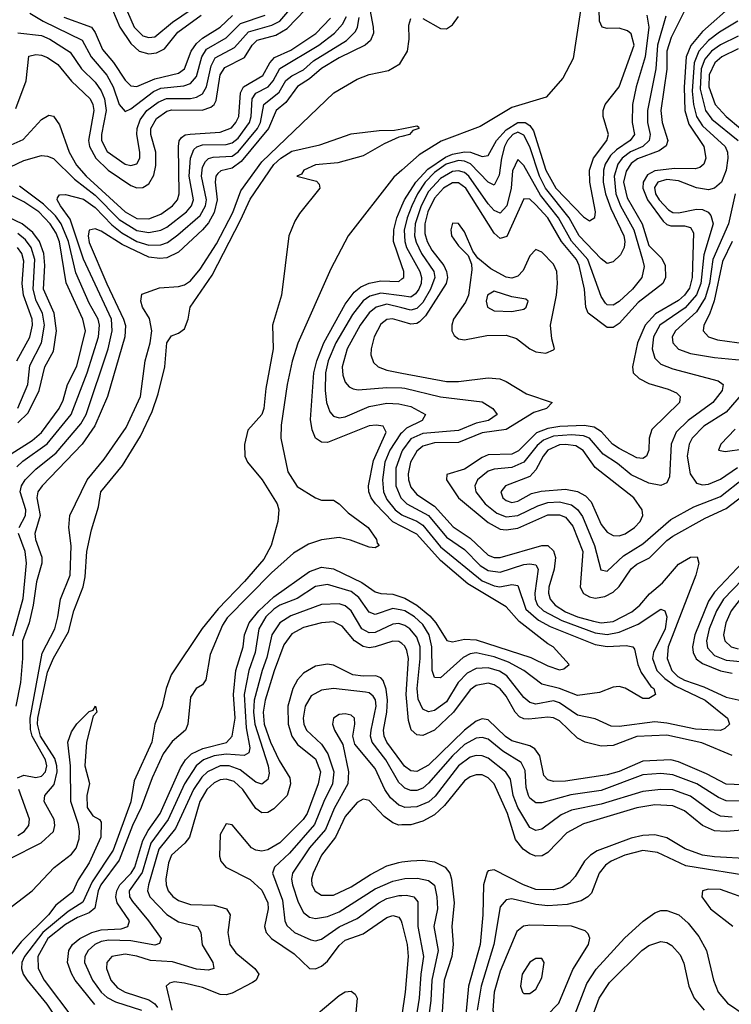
# Model space of a CAD drawing. Header units: inches. Extents: x 990535 to 1117859, y 769386 to 892122.
# Tile 717 of 1056: x 1048716 to 1051107, y 853449 to 856755. Entities that reach past the tile are written whole.
import ezdxf

# ---------------------------------------------------------------- set-up
doc = ezdxf.new("R2010")
doc.units = ezdxf.units.IN
doc.header["$MEASUREMENT"] = 0
doc.layers.add('B0845', color=7, linetype='Continuous')
doc.layers.add('B0855', color=7, linetype='Continuous')

msp = doc.modelspace()

# ---------------------------------------------------------------- linework, layer by layer
at = {"layer": 'B0845', "color": 5}
for points, elevation in [([(1049885.9, 856825.9), (1049904, 856730), (1049905.1, 856710), (1049894.9, 856685.1), (1049876.4, 856670), (1049790, 856627.1), (1049730, 856591.3), (1049690, 856556.9), (1049649, 856531), (1049610, 856477.2), (1049577.8, 856450), (1049551.7, 856390), (1049460.6, 856279.4), (1049430, 856257.2), (1049392.3, 856247.7), (1049381.5, 856238.5), (1049375.3, 856230), (1049372.5, 856210), (1049379.8, 856150), (1049370, 856108.3), (1049350, 856073.6), (1049330, 856049.5), (1049250, 855974.8), (1049210, 855955.9), (1049186.6, 855953.4), (1049150, 855957.7), (1049060, 856000), (1048990, 856045), (1048970, 856053.5), (1048950, 856048.9), (1048946.2, 856030), (1048950, 856006.8), (1049008.4, 855868.4), (1049064.9, 855750), (1049071.1, 855728.9), (1049069.2, 855690.8), (1049010.8, 855490), (1048968.4, 855391.6), (1048925.9, 855330), (1048791.9, 855190), (1048777.7, 855170), (1048773.3, 855150), (1048784.9, 855090), (1048766.8, 855030), (1048769.1, 855010), (1048790.8, 854950.8), (1048790.9, 854930), (1048772.2, 854867.8), (1048762, 854790), (1048747.9, 854730), (1048725.7, 854670), (1048726.1, 854610), (1048719.4, 854530), (1048703.4, 854450)], 2420), ([(1049067.5, 856807.5), (1049101, 856730), (1049130, 856701.3), (1049150, 856694.9), (1049170, 856698.1), (1049230, 856747), (1049292.2, 856790)], 2640), ([(1048585.6, 856290), (1048727.5, 856352.5), (1048790, 856420.1), (1048814.4, 856434.4), (1048830, 856431), (1048850, 856402.3), (1048882.4, 856310), (1048906.8, 856266.8), (1048939.6, 856230), (1049070, 856109.6), (1049110, 856088), (1049150, 856086.5), (1049190, 856102), (1049229.6, 856130.4), (1049245.9, 856150), (1049251.6, 856170), (1049250, 856330), (1049251.7, 856348.3), (1049259.9, 856360.1), (1049271.6, 856368.4), (1049288.8, 856371.2), (1049390, 856377.7), (1049427.4, 856392.6), (1049442.5, 856410), (1049452, 856430), (1049457.7, 856510), (1049468.6, 856530), (1049532.7, 856567.3), (1049556.1, 856610), (1049572, 856628), (1049626.6, 856653.4), (1049711.3, 856708.7), (1049759.9, 856760.1)], 2480), ([(1048662.2, 856250), (1048730, 856283), (1048790, 856299.3), (1048810, 856296.8), (1048830, 856289.6), (1048899.8, 856219.8), (1048970, 856166.4), (1049050, 856084.7), (1049110, 856047.4), (1049150, 856040.2), (1049190, 856048.3), (1049210, 856058.8), (1049276.4, 856110), (1049293.8, 856130), (1049300.2, 856150), (1049286, 856230), (1049289.6, 856290.4), (1049300.8, 856319.2), (1049311.2, 856328.8), (1049330, 856334.5), (1049410, 856335.8), (1049430, 856341.7), (1049450, 856357), (1049488.7, 856410), (1049493.9, 856430), (1049497.2, 856490), (1049510, 856508.4), (1049550.8, 856530), (1049567.9, 856550), (1049590, 856591.4), (1049721.7, 856670), (1049773.4, 856710), (1049800.3, 856739.7), (1049813.7, 856766.3)], 2460), ([(1048702.9, 856457.1), (1048738.2, 856550), (1048747.2, 856632.8), (1048770, 856638.7), (1048790, 856635.6), (1048810, 856627.8), (1048844.8, 856604.8), (1048890, 856548.9), (1048952.9, 856490), (1048962.1, 856470), (1048964.8, 856450), (1048947.3, 856350), (1048950.7, 856330), (1048972.5, 856290), (1049012.9, 856250), (1049090, 856198.5), (1049110, 856191.1), (1049130, 856191.3), (1049150, 856204.5), (1049166.9, 856233.1), (1049174.1, 856265.9), (1049174, 856310), (1049156.5, 856370), (1049157, 856390), (1049176, 856424), (1049210, 856448), (1049227.6, 856452.4), (1049328.9, 856451.1), (1049358.7, 856461.3), (1049369.8, 856470.2), (1049375.9, 856484.1), (1049390, 856570), (1049404.9, 856595.1), (1049471.2, 856628.8), (1049497.1, 856670), (1049513.8, 856686.2), (1049576.6, 856703.4), (1049614.3, 856725.7), (1049676.1, 856790)], 2520), ([(1048710, 856710.9), (1048790, 856701.6), (1048817.8, 856690), (1048885.7, 856645.7), (1048923.9, 856590), (1048970, 856546), (1048990, 856516.6), (1049000.7, 856490), (1049006.2, 856450), (1048990.6, 856370), (1048990.9, 856350), (1049010, 856312.4), (1049070, 856270.1), (1049090, 856265.8), (1049110, 856271), (1049119.3, 856290), (1049119.8, 856310), (1049110, 856370), (1049111.3, 856390), (1049121, 856419), (1049143.3, 856450), (1049181.2, 856478.8), (1049208.9, 856491.1), (1049290, 856490.7), (1049310, 856494.9), (1049330, 856506), (1049343.3, 856530), (1049359.6, 856600.4), (1049373.3, 856626.7), (1049437.9, 856662.1), (1049485, 856715), (1049563.7, 856736.3), (1049589.7, 856750.3), (1049624, 856790)], 2540), ([(1048714.5, 855050), (1048736.2, 855090), (1048737, 855110), (1048718.2, 855170), (1048721.8, 855190), (1048734.6, 855210), (1048770, 855246.4), (1048838.7, 855301.3), (1048921.9, 855398.1), (1048939.4, 855430), (1049013, 855650), (1049027.3, 855710), (1049024.9, 855750), (1048930.7, 855950.7), (1048885.5, 856085.5), (1048853.8, 856130), (1048842, 856150), (1048842.8, 856157.2), (1048850, 856167.2), (1048870, 856167.9), (1048930, 856152.4), (1048970, 856124.6), (1049025.9, 856065.9), (1049059.3, 856039.3), (1049110, 856010.4), (1049150, 855998.1), (1049190, 855999.4), (1049212.6, 856007.4), (1049247.6, 856032.4), (1049322.2, 856097.8), (1049340.4, 856130), (1049343.4, 856150), (1049326.8, 856230), (1049330, 856259.7), (1049340.5, 856279.5), (1049350.6, 856289.4), (1049366.1, 856293.9), (1049430, 856297.1), (1049450, 856311.4), (1049514.8, 856390), (1049525.4, 856410), (1049536.6, 856470), (1049588, 856512), (1049610, 856551), (1049630, 856567.1), (1049670, 856587.1), (1049703.2, 856616.8), (1049814.5, 856685.5), (1049844.2, 856715.8), (1049851.6, 856730), (1049857, 856763)], 2440), ([(1048750, 856777.6), (1048795.3, 856750), (1048926.3, 856686.3), (1048956, 856630), (1049009.4, 856569.4), (1049029.7, 856529.7), (1049050, 856470.9), (1049070, 856447.5), (1049090, 856456.3), (1049166, 856514), (1049190, 856525.8), (1049267.4, 856532.6), (1049290, 856541.1), (1049310, 856564.1), (1049327.6, 856630), (1049344.1, 856655.9), (1049410, 856694.1), (1049457.9, 856742.1), (1049540.7, 856770)], 2560), ([(1048864.2, 856764.2), (1048957.9, 856730), (1048970, 856712.1), (1048994.8, 856654.8), (1049031.5, 856611.5), (1049070, 856552.3), (1049090, 856532.9), (1049110, 856530.7), (1049170, 856556.5), (1049250, 856575.5), (1049270.2, 856590), (1049292.5, 856650), (1049310, 856675), (1049330, 856692.7), (1049390, 856729.8), (1049431.2, 856768.8)], 2580), ([(1049028.4, 856788.4), (1049052.8, 856730), (1049090, 856675.1), (1049118.1, 856650), (1049150, 856640.5), (1049175.6, 856644.4), (1049202.8, 856657.2), (1049247.2, 856712.8), (1049326.4, 856770)], 2620), ([(1048708.4, 854210), (1048730, 854218.8), (1048770, 854211.1), (1048790, 854215.8), (1048802.8, 854230), (1048807.9, 854250), (1048803, 854270), (1048757.8, 854350), (1048752.3, 854372.3), (1048751.3, 854410), (1048791.3, 854628.7), (1048833.9, 854710), (1048844.8, 854750), (1048852.9, 854810), (1048886.1, 854890), (1048888.9, 854988.9), (1048881.7, 855050), (1048884.8, 855090), (1048942.5, 855210), (1049000, 855280), (1049073.8, 855386.2), (1049121.9, 855490), (1049137.8, 855610), (1049155, 855670), (1049160.6, 855710), (1049151.8, 855751.8), (1049129.1, 855790), (1049122.8, 855810), (1049126, 855834), (1049185.6, 855854.4), (1049250, 855859.4), (1049270, 855865.4), (1049290, 855878.3), (1049322.8, 855917.2), (1049377.4, 856002.6), (1049431.8, 856108.2), (1049459.1, 856180.9), (1049530, 856278), (1049772, 856510), (1049850, 856555.8), (1049890, 856570.7), (1049955.7, 856584.3), (1049992.9, 856607.1), (1050000, 856618.5)], 2380), ([(1048682.4, 853937.6), (1048788.5, 853991.5), (1048829.4, 854030), (1048834.7, 854050), (1048831.8, 854070), (1048798.4, 854130), (1048800.8, 854150), (1048832.2, 854187.8), (1048841.6, 854230), (1048841.3, 854250), (1048834.7, 854274.7), (1048786.1, 854350), (1048776, 854390), (1048777, 854410), (1048810, 854564.5), (1048830, 854611.6), (1048880.4, 854699.6), (1048897.9, 854770), (1048929.3, 854850.7), (1048935.9, 854884.1), (1048942, 854970), (1048957.5, 855042.5), (1048980.5, 855119.5), (1048988.6, 855170), (1049062, 855258), (1049122.6, 855357.4), (1049160.7, 855439.3), (1049181.1, 855498.9), (1049204.3, 855590), (1049210, 855670.4), (1049225.7, 855694.3), (1049250, 855702.2), (1049270, 855716.9), (1049281.9, 855750), (1049289.2, 855790), (1049362.8, 855897.2), (1049458.4, 856081.6), (1049490, 856152.9), (1049570, 856269), (1049593, 856290), (1049630, 856313.3), (1049724.8, 856335.2), (1049830, 856372.2), (1049923.5, 856383.5), (1049975.4, 856384.6), (1050000, 856389.3)], 2360), ([(1050000, 856363.1), (1049990, 856360.5), (1049941.2, 856338.8), (1049870, 856298), (1049785.3, 856274.7), (1049710, 856267.6), (1049670.7, 856250), (1049663, 856237), (1049647.7, 856230), (1049712.8, 856212.8), (1049722.8, 856202.8), (1049724.9, 856190), (1049655.9, 856104.1), (1049640.7, 856079.3), (1049620.8, 856030), (1049595.9, 855830), (1049566, 855730), (1049567.6, 855650), (1049543, 855517), (1049536.5, 855450), (1049530, 855429.9), (1049483.1, 855376.9), (1049471.3, 855328.7), (1049472.7, 855290), (1049481, 855270), (1049530.6, 855210.7), (1049581.7, 855130), (1049586.4, 855110), (1049583.2, 855070), (1049561.1, 854990), (1049536.1, 854943.9), (1049471.2, 854868.8), (1049382.7, 854777.3), (1049328.9, 854711.1), (1049224.6, 854555.4), (1049208.4, 854510), (1049194.3, 854450), (1049170.1, 854390), (1049160.4, 854330), (1049100.8, 854199.2), (1049089.6, 854129.6), (1049030, 853966.9), (1048959.5, 853860.5), (1048927.9, 853792.1), (1048879.2, 853760.8), (1048794.1, 853690), (1048732.3, 853610), (1048723.8, 853590), (1048722.1, 853570), (1048728.2, 853550), (1048741, 853530), (1048807.8, 853450), (1048870, 853356.2)], 2360), ([(1050000, 856250.4), (1049973.3, 856226.7), (1049819.4, 856030), (1049761.5, 855918.5), (1049650.8, 855669.2), (1049631.8, 855608.2), (1049614.8, 855530), (1049594.1, 855394.1), (1049593.5, 855350), (1049616.9, 855236.9), (1049648.2, 855188.2), (1049710, 855149.5), (1049730, 855142.4), (1049770, 855141.6), (1049790, 855129.6), (1049819.6, 855099.6), (1049886.7, 855050), (1049915.4, 855010), (1049917.1, 854997.1), (1049923.7, 854990), (1049910, 854981.4), (1049890, 854984.7), (1049827.8, 855007.8), (1049790, 855016.4), (1049730, 855008.8), (1049686.1, 854993.9), (1049636.1, 854963.9), (1049561.8, 854898.2), (1049413.5, 854746.5), (1049398, 854722), (1049356.6, 854623.4), (1049341.2, 854538.8), (1049330, 854522.2), (1049309.3, 854510), (1049290, 854480.5), (1049281.5, 854390), (1049273.7, 854370), (1049228.1, 854331.9), (1049197.7, 854290), (1049161.6, 854210), (1049124.5, 854110), (1049094.8, 854050), (1049050, 853932.8), (1048988.9, 853850), (1048980.3, 853830), (1048968.2, 853771.8), (1048950, 853756), (1048910, 853740.4), (1048870, 853716.8), (1048810.8, 853670), (1048777.5, 853610), (1048778.8, 853570), (1048798.9, 853530), (1048898.3, 853398.3)], 2380), ([(1048675.4, 855290), (1048758, 855342), (1048790, 855368.7), (1048848.9, 855450), (1048862.2, 855477.8), (1048877.2, 855530), (1048908.1, 855591.9), (1048937.1, 855710), (1048928.1, 855750), (1048872.2, 855872.2), (1048849.7, 856009.7), (1048838.4, 856038.4), (1048818.7, 856070), (1048781, 856110), (1048730, 856143.6), (1048630, 856193.1)], 2480), ([(1048706.3, 855253.7), (1048726.8, 855273.2), (1048808.5, 855331.5), (1048889.4, 855430), (1048943.4, 855570), (1048980.4, 855690), (1048984.2, 855730), (1048979.7, 855750), (1048950, 855803.9), (1048905, 855905), (1048880, 856010), (1048855.4, 856070), (1048836.2, 856096.2), (1048796.4, 856136.4), (1048716, 856196)], 2460), ([(1048710, 855401.1), (1048744.4, 855435.6), (1048781.3, 855510), (1048800.5, 855590), (1048830, 855642.7), (1048839.5, 855710), (1048832.1, 855770), (1048795.7, 855850), (1048800.5, 855930), (1048797.1, 855970), (1048782.7, 856010), (1048760.2, 856040.2), (1048724.8, 856070), (1048610, 856124)], 2520), ([(1050000, 855929.2), (1049972.5, 856010), (1049973.1, 856050), (1049983.3, 856090), (1050000, 856129.9)], 2420), ([(1048709.4, 855450.6), (1048743, 855530), (1048750, 855594.4), (1048790, 855670), (1048799.9, 855730), (1048792.9, 855770), (1048771.8, 855811.8), (1048761.3, 855850), (1048766.8, 855950), (1048754.7, 855990), (1048735.8, 856015.8), (1048710, 856037.6)], 2540), ([(1048706.4, 855610), (1048750.3, 855689.7), (1048759.2, 855730), (1048757.8, 855750), (1048728.8, 855830), (1048724.1, 855870), (1048730, 855944), (1048723, 855970), (1048708.5, 855990)], 2560), ([(1050000, 855053.2), (1049970, 855068.8), (1049911.5, 855130), (1049896.5, 855150), (1049889.3, 855170), (1049888.3, 855190), (1049905.2, 855274.8), (1049947.6, 855370), (1049936.9, 855390), (1049913.9, 855393.9), (1049890, 855391.2), (1049750, 855335.2), (1049730, 855336.3), (1049710.4, 855350.4), (1049698.3, 855378.3), (1049693.4, 855413.4), (1049704.4, 855570), (1049714.3, 855610), (1049738.2, 855670), (1049810, 855800.1), (1049839.5, 855840.5), (1049862.1, 855857.9), (1049890, 855870.4), (1049930, 855878), (1049990, 855876.1), (1050000, 855884.6)], 2420), ([(1050000, 855827.8), (1049930, 855837), (1049892.9, 855827.1), (1049870, 855811.7), (1049834.3, 855765.7), (1049778.3, 855670), (1049752.2, 855610), (1049743.9, 855570), (1049741.9, 855510), (1049747.2, 855470), (1049758.5, 855438.5), (1049770, 855423.9), (1049790, 855418.4), (1049810, 855421.8), (1049890, 855456.1), (1049950, 855467.7), (1049990, 855465.8), (1050000, 855463.5)], 2440), ([(1050000, 855787.5), (1049950, 855800), (1049914, 855790), (1049890, 855770.8), (1049859.9, 855730), (1049816.8, 855650), (1049799.7, 855590), (1049802.1, 855562.1), (1049810, 855538), (1049823, 855523), (1049836, 855516), (1049852.8, 855512.8), (1049950, 855519.9), (1050000, 855518.7)], 2460), ([(1050000, 855741.9), (1049968.7, 855751.3), (1049950, 855748.6), (1049930, 855732.9), (1049907.2, 855690), (1049896.8, 855650), (1049895.7, 855630), (1049904.6, 855604.6), (1049920.2, 855590), (1049950, 855578.4), (1050000, 855568.8)], 2480), ([(1050000, 855368.4), (1049995.7, 855364.3), (1049960.1, 855310), (1049943.2, 855270), (1049934.8, 855210), (1049938, 855170), (1049950, 855144.1), (1049977.1, 855110), (1050000, 855093.3)], 2440), ([(1050000, 855305.4), (1049979.6, 855250), (1049979.3, 855190), (1049996.7, 855150), (1050000, 855146.7)], 2460), ([(1048693, 854687), (1048727.6, 854812.4), (1048738.9, 854930), (1048734.5, 854970), (1048712.3, 855030)], 2440), ([(1048968.8, 853448.8), (1048903, 853530), (1048890, 853552.6), (1048877.2, 853590), (1048881.3, 853630), (1048893.9, 853650), (1048918.3, 853670), (1048959.1, 853690), (1048990, 853698.9), (1049057.3, 853702.7), (1049079.7, 853710), (1049084.6, 853730), (1049044.1, 853790), (1049039.1, 853810), (1049042, 853830), (1049052.9, 853850), (1049090.4, 853889.6), (1049102.7, 853910), (1049130, 853999.4), (1049147.5, 854032.5), (1049188.3, 854090), (1049256.5, 854243.5), (1049272.8, 854270), (1049293.9, 854290), (1049331.7, 854308.3), (1049411.3, 854328.7), (1049430.5, 854349.5), (1049439.8, 854410), (1049434.3, 854490), (1049442.6, 854570), (1049467.3, 854650), (1049471.3, 854690), (1049487.3, 854730), (1049519.5, 854770), (1049570, 854817.2), (1049690, 854902.5), (1049730, 854917.3), (1049770, 854911.9), (1049865.8, 854865.8), (1049910, 854834.1), (1049930, 854828.4), (1049970, 854826.1), (1050000, 854816.4)], 2420), ([(1050000, 854772.6), (1049970, 854778.6), (1049910, 854758.6), (1049890, 854766.4), (1049855.2, 854815.2), (1049830, 854835.1), (1049750, 854858.7), (1049710, 854852.1), (1049648, 854812), (1049590, 854789.5), (1049570, 854776), (1049543.5, 854750), (1049520, 854710), (1049507.8, 854630), (1049486.5, 854570), (1049470.4, 854489.6), (1049477.2, 854377.2), (1049489.7, 854310.3), (1049486.5, 854293.5), (1049470, 854284.4), (1049410, 854289.1), (1049370, 854283.9), (1049333.4, 854270), (1049309.5, 854250), (1049270.4, 854190), (1049214.8, 854070), (1049156.9, 853990), (1049127.7, 853892.3), (1049084.3, 853830), (1049085.5, 853810), (1049094.7, 853794.7), (1049149.3, 853730), (1049191.6, 853670), (1049186.1, 853653.9), (1049170, 853647.7), (1049090, 853662.5), (1049015.3, 853664.7), (1048990, 853660.6), (1048968.4, 853650), (1048946.4, 853630), (1048935.2, 853610), (1048933.9, 853590), (1048961.2, 853530), (1048990.2, 853490.2), (1049010, 853471.7), (1049037.7, 853457.7), (1049125.1, 853430)], 2440), ([(1050000, 854724.5), (1049990, 854727.5), (1049970, 854725.3), (1049910, 854697.8), (1049890, 854696.3), (1049866.1, 854710), (1049830, 854770.7), (1049810, 854787.2), (1049790, 854794.2), (1049730, 854791.3), (1049626.7, 854753.3), (1049589.9, 854730.1), (1049563.2, 854690), (1049546.7, 854613.3), (1049530.3, 854570), (1049504.1, 854470), (1049502.2, 854430), (1049506.2, 854390), (1049551.5, 854250), (1049554.1, 854225.9), (1049550, 854203.8), (1049530, 854188.7), (1049510, 854195.1), (1049456.9, 854236.9), (1049419.7, 854250), (1049390, 854249.5), (1049347.3, 854230), (1049328.4, 854211.6), (1049299.6, 854170), (1049240.1, 854039.9), (1049184, 853970), (1049149.2, 853850), (1049145.6, 853830), (1049153, 853810), (1049210, 853750.4), (1049250, 853726.3), (1049313.2, 853710), (1049324.2, 853690), (1049328.7, 853648.7), (1049364.6, 853590), (1049368.7, 853570), (1049350, 853564.5), (1049310, 853567), (1049230, 853592), (1049156.1, 853596.1), (1049110, 853611.2), (1049070, 853617.3), (1049025.9, 853610), (1049008.8, 853590), (1049008.2, 853570), (1049022.1, 853530), (1049044.4, 853504.4), (1049070, 853489.6), (1049150, 853464.4), (1049170, 853451.3), (1049178.7, 853438.7)], 2460), ([(1050000, 854660.5), (1049990, 854667.3), (1049970, 854669), (1049910, 854649.5), (1049890, 854646.7), (1049870, 854650.4), (1049841, 854670), (1049799.4, 854719.4), (1049770, 854733.5), (1049730, 854730.5), (1049670, 854714.7), (1049630, 854693.4), (1049603.6, 854656.4), (1049571.2, 854568.8), (1049540.8, 854470), (1049534.1, 854430), (1049538, 854390), (1049558.4, 854330), (1049587.6, 854267.6), (1049623.7, 854210), (1049626, 854190), (1049614.5, 854150), (1049570, 854106.1), (1049550, 854092.8), (1049530, 854092.3), (1049510, 854107), (1049465.5, 854170), (1049437, 854197), (1049410, 854205.8), (1049390, 854202.9), (1049370, 854193.4), (1049345.4, 854170), (1049321.3, 854130), (1049286.2, 854010), (1049270.5, 853990), (1049225.9, 853950), (1049215.6, 853924.4), (1049207.5, 853870), (1049208.2, 853850), (1049215, 853830), (1049231, 853811), (1049250, 853798.2), (1049290, 853784.9), (1049370, 853781.9), (1049411.5, 853770), (1049423.6, 853750), (1049415.6, 853690), (1049422.3, 853650), (1049441.8, 853621.8), (1049506, 853570), (1049519.6, 853550), (1049510.1, 853530), (1049497.8, 853522.2), (1049430, 853486.9), (1049410, 853481.4), (1049390, 853482.3), (1049330, 853505.6), (1049270, 853520.1), (1049235.6, 853524.4), (1049220, 853520), (1049208.4, 853510), (1049227.4, 853430)], 2480), ([(1050000, 854261.3), (1049949.7, 854330), (1049940.6, 854350), (1049938.9, 854370), (1049949.8, 854430), (1049951.8, 854470), (1049947.8, 854507.8), (1049936.9, 854536.9), (1049930, 854545.4), (1049912.2, 854552.2), (1049870, 854550.7), (1049835.8, 854555.8), (1049770, 854587.7), (1049750, 854591), (1049710, 854584.4), (1049670, 854561.2), (1049650, 854539), (1049633.9, 854510), (1049617.3, 854450), (1049618, 854390), (1049630.3, 854350), (1049650, 854322.1), (1049710, 854273.3), (1049726.6, 854230), (1049719.1, 854190), (1049681.6, 854090), (1049668.6, 854070), (1049590, 853991.5), (1049550, 853967.9), (1049530, 853963.9), (1049510, 853966.8), (1049495.1, 853975.1), (1049430, 854051.4), (1049410, 854055.8), (1049390, 854019.7), (1049387.1, 853947.1), (1049392.2, 853930), (1049408.3, 853910), (1049490, 853868.3), (1049530, 853832.2), (1049550.3, 853790), (1049551.1, 853770), (1049538.3, 853710), (1049544, 853690), (1049562, 853670), (1049638.8, 853618.8), (1049690, 853569.4), (1049710, 853568.4), (1049730, 853577.8), (1049750, 853594.4), (1049790, 853647.2), (1049810, 853664.2), (1049870, 853685.5), (1049950, 853740.7), (1049970, 853747), (1049990, 853741.5), (1049997.9, 853730), (1050000, 853721.5)], 2520), ([(1050000, 854184.8), (1049990, 854194), (1049945.9, 854270), (1049900.3, 854330), (1049895, 854350), (1049896.6, 854370), (1049913.9, 854450), (1049911.2, 854471.2), (1049903.9, 854483.9), (1049890, 854495.1), (1049877.5, 854497.5), (1049770, 854509.5), (1049730, 854503.7), (1049695.3, 854484.7), (1049675.1, 854450), (1049668.9, 854410), (1049671.2, 854390), (1049679.9, 854370), (1049730, 854322.6), (1049751.8, 854290), (1049771.2, 854230), (1049767.6, 854190), (1049737.4, 854130), (1049706.5, 854053.5), (1049622.9, 853957.1), (1049572.5, 853910), (1049565.5, 853890), (1049598.8, 853798.8), (1049607.2, 853730), (1049613.6, 853713.6), (1049639.2, 853690), (1049694.2, 853665.8), (1049710, 853662.7), (1049730, 853667.5), (1049790, 853709.5), (1049850, 853737.1), (1049923, 853790), (1049950, 853804.6), (1049990, 853815), (1050000, 853815.1)], 2540), ([(1048550, 853671), (1048758.5, 853830), (1048831.8, 853908.2), (1048890, 853953.5), (1048906.2, 853973.8), (1048915.5, 854004.5), (1048916.6, 854030), (1048913.4, 854053.4), (1048887.8, 854130), (1048887.1, 854250), (1048877.4, 854330), (1048890, 854363.8), (1048908.5, 854391.5), (1048950, 854432.7), (1048963.2, 854436.8), (1048970.9, 854450.9), (1048974.9, 854430), (1048963.4, 854416.6), (1048940.2, 854330), (1048934.9, 854250), (1048950.2, 854190.2), (1048941.2, 854150), (1048943.3, 854110), (1048962.2, 854082.2), (1048984.2, 854070), (1048990, 854060.5), (1048988.9, 854010), (1048950, 853923.8), (1048912.8, 853867.2), (1048893.8, 853826.2), (1048838, 853782), (1048812.7, 853750), (1048720.8, 853659.2), (1048682, 853610)], 2340), ([(1050000, 854114.1), (1049990, 854117.6), (1049962.2, 854142.2), (1049942.6, 854170), (1049910, 854240.7), (1049842.4, 854322.4), (1049835.1, 854350), (1049842.5, 854390), (1049840.7, 854410), (1049830, 854420.2), (1049810, 854424.3), (1049790, 854422), (1049770.2, 854410), (1049766.6, 854390), (1049773.6, 854370), (1049802, 854322), (1049821.3, 854230), (1049818.7, 854190), (1049773.2, 854106.8), (1049743.7, 854036.3), (1049690, 853974.4), (1049633.1, 853890), (1049629.5, 853870), (1049632.8, 853850), (1049651.8, 853791.8), (1049670, 853757.8), (1049690, 853741.8), (1049710, 853737), (1049750, 853744.4), (1049790, 853760.3), (1049910, 853837.2), (1049970, 853863), (1050000, 853869.3)], 2560), ([(1048710, 854016), (1048731.5, 854030), (1048746.8, 854050), (1048749.3, 854070.7), (1048713.8, 854170)], 2380), ([(1050000, 854051.5), (1049990, 854051.3), (1049970, 854058.1), (1049940.3, 854080.3), (1049890, 854134.1), (1049870, 854138.5), (1049850, 854126.7), (1049810, 854079.5), (1049776.6, 854010), (1049729.8, 853950), (1049702.3, 853890), (1049696.9, 853870), (1049698.1, 853850), (1049708.9, 853828.9), (1049730, 853815.7), (1049770, 853816.1), (1049830, 853844.2), (1049894.8, 853885.2), (1049950, 853913.8), (1049990, 853925.9), (1050000, 853927.3)], 2580), ([(1049670, 853378.7), (1049790, 853478.9), (1049810, 853491.6), (1049830, 853493.4), (1049843.4, 853483.4), (1049850.1, 853470), (1049841.4, 853370)], 2480)]:
    msp.add_lwpolyline(points, dxfattribs=dict(at, elevation=elevation))
at = {"layer": 'B0855', "color": 5}
for points, elevation in [([(1050610, 856853.3), (1050575.4, 856624.6), (1050541.1, 856558.9), (1050484.4, 856495.6), (1050370, 856460.4), (1050263, 856397), (1050132.1, 856347.9), (1050058.1, 856301.9), (1050000, 856250.4)], 2380), ([(1050000, 856129.9), (1050008.4, 856150), (1050046.6, 856210), (1050087, 856253), (1050146.4, 856293.6), (1050170, 856303.2), (1050210, 856311.3), (1050231.2, 856310), (1050270, 856295.4), (1050290, 856299.7), (1050318.2, 856350), (1050350, 856385.8), (1050390, 856410.1), (1050414, 856410), (1050430, 856400.3), (1050441.9, 856381.9), (1050484, 856250), (1050517.3, 856190), (1050610, 856093.4), (1050630, 856079.4), (1050648.5, 856091.5), (1050650.5, 856110), (1050631.3, 856210), (1050631, 856250), (1050644.2, 856290), (1050688.6, 856350), (1050693.8, 856370), (1050676.7, 856430), (1050676, 856450), (1050683.6, 856470), (1050730.2, 856529.8), (1050781, 856670), (1050770, 856707.8), (1050757.6, 856717.6), (1050730, 856727.1), (1050690, 856725.2), (1050672.7, 856730), (1050663.7, 856750), (1050661.3, 856830)], 2420), ([(1050961.4, 856810), (1050904.3, 856695.7), (1050890.4, 856650), (1050890.6, 856589.4), (1050870.5, 856450), (1050874.6, 856410), (1050893.2, 856350), (1050888.1, 856332), (1050864.8, 856315.2), (1050791.5, 856288.5), (1050770, 856271.9), (1050753.3, 856246.7), (1050745.2, 856210), (1050756.6, 856156.6), (1050806.9, 856070), (1050830, 855996.6), (1050873.4, 855953.4), (1050884.9, 855930), (1050886.3, 855890), (1050876.8, 855870), (1050794.5, 855805.5), (1050730, 855735.2), (1050710, 855721.6), (1050690, 855721.5), (1050626.2, 855770), (1050617.9, 855790), (1050613.1, 855850), (1050596.2, 855930), (1050586.3, 855950), (1050536.1, 856010), (1050490.7, 856090), (1050450, 856133.9), (1050430, 856152.5), (1050410, 856153.6), (1050352.6, 856027.4), (1050330, 856020.9), (1050310, 856038.8), (1050214.7, 856190), (1050190, 856207.4), (1050170, 856207.2), (1050140.3, 856190), (1050110, 856155.5), (1050087.8, 856110), (1050077.5, 856070), (1050077.8, 856037.8), (1050084.9, 856010), (1050101.3, 855981.3), (1050141, 855930), (1050150.4, 855910), (1050153.4, 855890), (1050149.4, 855870), (1050079.1, 855760.9), (1050059.3, 855740.7), (1050050, 855734.9), (1050030, 855733), (1050000, 855741.9)], 2480), ([(1051116.6, 856810), (1051010, 856715.9), (1050971.4, 856668.6), (1050955.6, 856630), (1050948.6, 856528.6), (1050950.7, 856450), (1050964.6, 856404.6), (1051014.1, 856330), (1051020.8, 856290), (1051014.4, 856270), (1051001, 856259), (1050985.6, 856254.4), (1050915.8, 856255.8), (1050850, 856248), (1050825.3, 856234.7), (1050810.6, 856210), (1050809.9, 856189.9), (1050825.4, 856150), (1050878.4, 856078.4), (1050890, 856067.4), (1050903.5, 856063.5), (1050950, 856062.7), (1050970, 856057), (1050979.6, 856039.6), (1050975.7, 855890), (1050965.9, 855854.1), (1050950, 855830.5), (1050930, 855812.2), (1050852.5, 855767.5), (1050818, 855730), (1050791.6, 855670), (1050774.9, 855590), (1050776.6, 855570), (1050797.5, 855550), (1050830, 855534.2), (1050895.2, 855515.2), (1050922.3, 855502.3), (1050935.6, 855490), (1050932.8, 855470), (1050840.3, 855379.7), (1050831, 855350), (1050830, 855309.6), (1050822, 855290), (1050810, 855282.2), (1050790, 855283.7), (1050730, 855315), (1050707.7, 855330), (1050671.2, 855371.2), (1050646.6, 855386.6), (1050612.8, 855392.8), (1050531.1, 855388.9), (1050490, 855383.1), (1050452.1, 855367.9), (1050392.2, 855307.8), (1050370, 855296.5), (1050290, 855293.7), (1050270, 855285.4), (1050210, 855245.8), (1050151.5, 855228.5), (1050149.6, 855210), (1050190.1, 855150), (1050290, 855067.2), (1050330, 855044.6), (1050350, 855042.1), (1050390, 855048.4), (1050490, 855092.6), (1050530, 855092.9), (1050550, 855084.9), (1050574.9, 855054.9), (1050607.8, 854970), (1050599.3, 854850), (1050610, 854829), (1050630, 854816.9), (1050650, 854812.9), (1050681.7, 854818.3), (1050710, 854833.6), (1050730, 854852.6), (1050770, 854911.1), (1050790, 854927.4), (1050832, 854948), (1050890, 855006.8), (1050910, 855021.2), (1051018.7, 855081.3), (1051090, 855114.1), (1051170, 855176)], 2520), ([(1050823.1, 856770), (1050829.8, 856730), (1050817.9, 856630), (1050787.1, 856530), (1050775, 856470), (1050773.3, 856410), (1050781.9, 856370), (1050767.6, 856350), (1050721.3, 856318.7), (1050700.8, 856299.2), (1050682.6, 856270), (1050677, 856250), (1050676.6, 856210), (1050684.1, 856170), (1050701.8, 856121.8), (1050745.5, 856030), (1050749.7, 856010), (1050747.4, 855990), (1050734.1, 855965.9), (1050710, 855942), (1050690, 855936.3), (1050670, 855952.3), (1050595.7, 856030), (1050561.7, 856090), (1050483, 856190), (1050462.1, 856230), (1050430, 856328.8), (1050410, 856367.7), (1050390, 856377.1), (1050372.5, 856370), (1050354.7, 856350), (1050344.9, 856330), (1050334.3, 856290), (1050326.9, 856233.1), (1050310, 856199.6), (1050290, 856209.5), (1050230.9, 856270.9), (1050210, 856280.4), (1050190, 856282.4), (1050148.4, 856270), (1050110, 856242.5), (1050078.6, 856210), (1050052.3, 856170), (1050033.2, 856130), (1050017.7, 856090), (1050008, 856048), (1050009.7, 856010), (1050015.9, 855990), (1050060, 855910), (1050066.4, 855890), (1050064.8, 855870), (1050056.9, 855850), (1050045.7, 855834.3), (1050030, 855823.9), (1050000, 855827.8)], 2440), ([(1050887.2, 856767.2), (1050858.9, 856670), (1050853.6, 856590), (1050825, 856450), (1050825.8, 856410), (1050834.4, 856370), (1050830.4, 856350), (1050810.1, 856330), (1050768.6, 856311.4), (1050740.5, 856290), (1050725.6, 856270), (1050713.2, 856230), (1050718.6, 856170), (1050735.1, 856130), (1050779.6, 856050), (1050808.9, 855950), (1050813.8, 855926.2), (1050806.6, 855890), (1050775.3, 855850), (1050730, 855808.8), (1050710, 855796.6), (1050690, 855797.9), (1050683.7, 855803.7), (1050670, 855825.8), (1050624.3, 855950), (1050570, 856011.8), (1050526.8, 856090), (1050465.7, 856165.7), (1050410, 856265.5), (1050390, 856285.8), (1050372, 856248), (1050367, 856190), (1050352.6, 856130), (1050330, 856105.3), (1050310, 856114.8), (1050290, 856136.7), (1050224.8, 856230), (1050210, 856242), (1050190, 856248), (1050170, 856245.6), (1050130, 856222.4), (1050090, 856177.9), (1050064.5, 856130), (1050044.9, 856070), (1050042.8, 856030), (1050047.8, 856007.8), (1050066.5, 855970), (1050107.5, 855910), (1050111.3, 855890), (1050096.8, 855850), (1050070, 855805.8), (1050050, 855785.3), (1050030, 855780.1), (1050000, 855787.5)], 2460), ([(1050070, 856759.1), (1050130, 856726), (1050150, 856724.2), (1050170, 856737.6), (1050190, 856765.5)], 2380), ([(1050000, 856618.5), (1050019.5, 856650), (1050024.8, 856690), (1050023.4, 856736.6), (1050030, 856759.3)], 2380), ([(1051129.3, 856750), (1051067, 856713), (1051030, 856685.1), (1050998.3, 856650), (1050981.8, 856610), (1050975.6, 856515.6), (1050980.3, 856470), (1050990.2, 856430.2), (1051010, 856398.9), (1051086.2, 856330), (1051094, 856310), (1051095.7, 856290), (1051089.1, 856250), (1051073.8, 856210), (1051050.9, 856189.1), (1051030, 856183.7), (1050990, 856190.8), (1050930, 856214.2), (1050890, 856218.6), (1050859.9, 856210), (1050848.7, 856191.3), (1050852.5, 856170), (1050864.2, 856150), (1050896.3, 856116.3), (1050910, 856108.2), (1050930, 856106.7), (1050990, 856119.1), (1051010, 856117.5), (1051028.6, 856108.6), (1051038.3, 856098.3), (1051045.8, 856070), (1051014.4, 855965.6), (1051004.2, 855870), (1050990, 855831.7), (1050952.3, 855787.7), (1050867, 855730), (1050845.1, 855690), (1050840.8, 855650), (1050850, 855619), (1050870, 855599.1), (1050910, 855582.7), (1051062.7, 855542.7), (1051079.3, 855530), (1051075.9, 855510), (1051044.9, 855470), (1050961.5, 855410), (1050921.9, 855370), (1050904.8, 855330), (1050899.5, 855220.5), (1050890, 855200.6), (1050870, 855190.9), (1050830, 855198.9), (1050770, 855227.2), (1050724.8, 855264.8), (1050676.2, 855296.2), (1050630.5, 855350.5), (1050610, 855358.1), (1050570, 855361.8), (1050510, 855356.4), (1050476.2, 855343.8), (1050454.3, 855325.7), (1050410, 855269.1), (1050370, 855252), (1050310, 855246.2), (1050290, 855239.6), (1050254.2, 855210), (1050245.2, 855190), (1050248.5, 855170), (1050280.2, 855130), (1050318.7, 855098.7), (1050350, 855086), (1050390, 855090.3), (1050456.6, 855123.4), (1050490, 855134.1), (1050530, 855136.4), (1050570, 855126.3), (1050590.7, 855110.7), (1050606.7, 855086.7), (1050647.8, 854990), (1050668.2, 854908.2), (1050690, 854903.5), (1050744.8, 854955.2), (1050810, 854995), (1050903.4, 855076.6), (1050980.8, 855119.2), (1051070, 855154.4), (1051150, 855216.9)], 2540), ([(1051130, 856699.4), (1051070, 856671), (1051040.1, 856650), (1051017.7, 856622.3), (1051005.7, 856590), (1051002, 856522), (1051020.1, 856450), (1051041.3, 856421.3), (1051130.1, 856350)], 2560), ([(1051130, 856657.7), (1051074.9, 856630), (1051051.5, 856610), (1051032.7, 856570), (1051031.5, 856530), (1051052.9, 856470), (1051089.5, 856430), (1051186.2, 856350)], 2580), ([(1050000, 856389.3), (1050050, 856398.8), (1050055.5, 856395.5), (1050057.3, 856390), (1050036.4, 856383.6), (1050026, 856370), (1050000, 856363.1)], 2360), ([(1051120.1, 856170), (1051097.3, 856070), (1051045, 855950), (1051033.7, 855870), (1051018.7, 855821.3), (1050990, 855774.4), (1050919, 855710), (1050908.5, 855690), (1050910.1, 855670.1), (1050929.5, 855649.5), (1050970, 855634.6), (1051050, 855620.9), (1051168.2, 855610)], 2560), ([(1051109.3, 856010.7), (1051076.9, 855943.1), (1051049.1, 855810.9), (1051034, 855766), (1051015.1, 855730), (1051012.3, 855710), (1051030.7, 855690.7), (1051060.7, 855680.7), (1051190, 855662.2)], 2580), ([(1050000, 855884.6), (1050006.4, 855890), (1050006.6, 855910), (1050000, 855929.2)], 2420), ([(1051203.3, 855570), (1051090, 855437.2), (1051014.3, 855390), (1050975.6, 855350), (1050965.4, 855330), (1050959, 855290), (1050968.3, 855230), (1050990, 855199.6), (1051010, 855193.8), (1051030, 855195.7), (1051070, 855212.6), (1051128.1, 855251.9)], 2560), ([(1050000, 855568.8), (1050150, 855539.9), (1050190, 855540.3), (1050290, 855552.7), (1050329.1, 855549.1), (1050350, 855540.9), (1050418.9, 855498.9), (1050504.6, 855470), (1050485.5, 855450), (1050443.7, 855436.3), (1050350, 855379.2), (1050270, 855368.4), (1050190, 855335.5), (1050110, 855334.2), (1050070, 855323.1), (1050050, 855306.6), (1050029.1, 855270), (1050020.9, 855230), (1050021.9, 855210), (1050030, 855185.2), (1050050, 855161.5), (1050110, 855121.6), (1050172.8, 855052.8), (1050230, 855014.1), (1050290, 854957.4), (1050310, 854949.8), (1050330, 854950), (1050470, 854989.5), (1050490.7, 854990), (1050510, 854972.2), (1050516, 854950), (1050511.2, 854910), (1050493.8, 854850), (1050492.5, 854830), (1050498.1, 854810), (1050514.9, 854790), (1050550, 854767.1), (1050590, 854750), (1050644.2, 854735.8), (1050670, 854730.4), (1050710, 854734.3), (1050772.6, 854767.4), (1050799.4, 854790), (1050832.3, 854827.7), (1050876.1, 854863.9), (1050930, 854926.8), (1050970, 854951), (1050991.9, 854951.9), (1050997.4, 854930), (1050988.1, 854890), (1050894.6, 854650), (1050891.5, 854610), (1050907.5, 854570), (1050927.3, 854550), (1050950, 854537.4), (1051014.8, 854514.8), (1051090, 854480.8), (1051150, 854467)], 2480), ([(1050000, 855518.7), (1050010, 855518.4), (1050130, 855489.5), (1050270, 855471.7), (1050306.2, 855450), (1050320.2, 855430), (1050291.6, 855410), (1050250, 855400), (1050190, 855376.4), (1050070, 855365.6), (1050030, 855347.7), (1050001.7, 855310), (1050000, 855305.4)], 2460), ([(1050000, 855463.5), (1050030, 855456.7), (1050079, 855430), (1050068.7, 855410), (1050016.2, 855383.8), (1050000, 855368.4)], 2440), ([(1051119.5, 855380.5), (1051072, 855330), (1051063.8, 855310), (1051085.9, 855305.9), (1051150, 855313.8)], 2580), ([(1050000, 855146.7), (1050016.9, 855130), (1050090, 855090.3), (1050150, 855018.1), (1050210, 854976.5), (1050263.1, 854923.1), (1050290, 854905.9), (1050330, 854899.8), (1050410, 854926), (1050430, 854928.7), (1050450, 854924.7), (1050458.3, 854910), (1050446.5, 854830), (1050448, 854810), (1050456, 854790), (1050475.6, 854770), (1050537.5, 854737.5), (1050650, 854696.6), (1050690, 854690.6), (1050730, 854699.1), (1050793.8, 854726.2), (1050870, 854776.4), (1050883.6, 854770), (1050890.6, 854750.6), (1050885, 854710), (1050845, 854630), (1050842.5, 854610), (1050856.6, 854570), (1050883, 854543), (1050918.5, 854518.5), (1051018.9, 854470), (1051093.8, 854410), (1051101.1, 854390), (1051085.1, 854374.9), (1051070, 854368.5), (1050986.6, 854373.4), (1050890, 854393.4), (1050850, 854397.3), (1050730, 854382.3), (1050702.9, 854382.9), (1050650, 854408.1), (1050590, 854420.5), (1050530, 854461.6), (1050510, 854467.8), (1050450, 854457.5), (1050430, 854462.7), (1050410, 854479.9), (1050352.2, 854552.2), (1050327.8, 854567.8), (1050290, 854578.9), (1050250, 854576.4), (1050219.3, 854560.7), (1050189.7, 854530.3), (1050150, 854465.3), (1050110, 854435.6), (1050090, 854430.9), (1050070, 854440.2), (1050054.4, 854474.4), (1050052, 854510), (1050061.7, 854610), (1050061.2, 854650), (1050050, 854681.7), (1050027.1, 854710), (1050010, 854721.6), (1050000, 854724.5)], 2460), ([(1050000, 855093.3), (1050004.5, 855090), (1050050, 855071.7), (1050070, 855058.2), (1050130, 854985.7), (1050270, 854871.5), (1050310, 854853.9), (1050328.8, 854851.2), (1050370, 854859.4), (1050390, 854856), (1050416.3, 854776.3), (1050458.7, 854738.7), (1050498.3, 854718.3), (1050650, 854657.6), (1050690, 854650.9), (1050753.5, 854653.5), (1050775.8, 854650), (1050781.7, 854641.7), (1050792.6, 854590), (1050803.5, 854563.5), (1050836.7, 854516.7), (1050846.4, 854510), (1050852.7, 854490), (1050830, 854475.6), (1050810, 854475.7), (1050750.7, 854510.7), (1050730, 854516), (1050710, 854513.8), (1050664.3, 854495.7), (1050590, 854485.6), (1050530, 854510), (1050470, 854524.4), (1050409.9, 854570), (1050358.2, 854598.2), (1050310, 854616.2), (1050250, 854628.9), (1050230, 854625.5), (1050206.6, 854613.4), (1050130, 854545.8), (1050110, 854546.5), (1050101.9, 854570), (1050100.7, 854650), (1050091.6, 854690), (1050070, 854724.1), (1050043, 854750), (1050010, 854770.6), (1050000, 854772.6)], 2440), ([(1050000, 854816.4), (1050010, 854813.2), (1050050, 854789.5), (1050093.8, 854753.8), (1050114.3, 854730), (1050151.2, 854671.2), (1050170, 854666.1), (1050210, 854675.4), (1050250, 854672.6), (1050433.8, 854613.8), (1050490, 854586.2), (1050530, 854572.2), (1050544, 854576), (1050561.6, 854590), (1050508.7, 854650), (1050490, 854659.7), (1050394.2, 854734.2), (1050350, 854783.8), (1050221.2, 854861.2), (1050130, 854939.6), (1050050, 855027.3), (1050000, 855053.2)], 2420), ([(1051146.1, 854933.9), (1051050, 854832.6), (1051030, 854802.5), (1050984.2, 854690), (1050976.3, 854650), (1050978.7, 854630), (1050989.3, 854609.3), (1051010, 854593.1), (1051070, 854568.5), (1051110, 854561.5)], 2520), ([(1051144.6, 854875.4), (1051081.1, 854810), (1051056.6, 854770), (1051032.6, 854710), (1051023, 854670), (1051026.7, 854646.7), (1051050, 854620.8), (1051090, 854604.5), (1051150, 854599.6)], 2540), ([(1051136.7, 854810), (1051106.6, 854770), (1051088.3, 854730), (1051080.4, 854690), (1051085.1, 854670), (1051106, 854650), (1051130, 854643.1)], 2560), ([(1051110, 854284.9), (1051007.5, 854327.5), (1050890, 854353), (1050790, 854348.3), (1050710, 854318.5), (1050670, 854315.7), (1050616, 854330), (1050590, 854342.9), (1050530, 854401.1), (1050510, 854411.2), (1050490, 854413.1), (1050426.4, 854406.4), (1050410, 854407.5), (1050394.9, 854414.9), (1050380.2, 854430), (1050350, 854483.9), (1050330, 854508.9), (1050310, 854522.3), (1050290, 854527.7), (1050250, 854519.3), (1050230, 854504.8), (1050174, 854430), (1050110, 854370.2), (1050070, 854351.9), (1050050, 854354.2), (1050031.2, 854371.2), (1050022.4, 854402.4), (1050015, 854490), (1050022.8, 854610), (1050017.2, 854637.2), (1050010, 854652.2), (1050000.3, 854660.3), (1050000, 854660.5)], 2480), ([(1051170, 854184.9), (1051090, 854188.5), (1051023.6, 854223.6), (1050930, 854263.9), (1050904.2, 854270), (1050810, 854265.8), (1050730, 854231.1), (1050690, 854219.7), (1050550, 854198.7), (1050510, 854197.5), (1050490, 854203.5), (1050477.5, 854217.5), (1050463.2, 854283.2), (1050447.3, 854307.3), (1050430, 854316.9), (1050370, 854334.2), (1050348.8, 854348.8), (1050290, 854404.8), (1050270, 854407.5), (1050250, 854399.5), (1050210, 854369.5), (1050090, 854252.1), (1050050, 854230.5), (1050030, 854232.7), (1050009, 854249), (1050000, 854261.3)], 2520), ([(1051189.2, 854130.8), (1051090, 854132.8), (1051063.5, 854143.5), (1050991.5, 854190), (1050910, 854219.9), (1050870, 854223.8), (1050810, 854219.3), (1050670, 854167.3), (1050567.6, 854152.4), (1050470, 854125.5), (1050450, 854125.9), (1050430, 854141), (1050425, 854150), (1050417.6, 854177.6), (1050414.3, 854234.3), (1050400.8, 854260.8), (1050339.5, 854299.5), (1050290, 854339.1), (1050270, 854345.6), (1050250, 854343.4), (1050210, 854321.1), (1050170, 854283.9), (1050090, 854192), (1050070, 854175.4), (1050050, 854167.2), (1050030, 854167.1), (1050010, 854175.5), (1050000, 854184.8)], 2540), ([(1051110, 854077.4), (1051070, 854080.9), (1051037.6, 854097.6), (1050970, 854147.9), (1050910, 854169.2), (1050870, 854171), (1050810, 854163.8), (1050670, 854121.5), (1050570, 854100.7), (1050534.8, 854085.2), (1050470, 854037.5), (1050450, 854033.1), (1050430, 854043.4), (1050390.2, 854110), (1050374.3, 854150), (1050364.7, 854204.7), (1050349.3, 854229.3), (1050290, 854275.6), (1050270, 854283.8), (1050250, 854284.9), (1050230, 854279.1), (1050190, 854250.2), (1050111.6, 854148.4), (1050090.6, 854129.4), (1050050, 854112.9), (1050010, 854110.6), (1050000, 854114.1)], 2560), ([(1051170, 854036.1), (1051090, 854029.1), (1051050, 854032.2), (1051010, 854050.2), (1050950, 854099.1), (1050910, 854116.2), (1050850, 854119), (1050790, 854109.5), (1050610, 854055.4), (1050554.5, 854025.5), (1050490, 853959.5), (1050471.9, 853948.1), (1050450, 853946.5), (1050430, 853954), (1050407.3, 853970), (1050382.3, 854002.3), (1050355.3, 854090), (1050310.3, 854190), (1050290, 854209.9), (1050270, 854219.4), (1050250, 854220.3), (1050230, 854213.2), (1050210, 854199.1), (1050143.2, 854116.8), (1050110, 854085.9), (1050070, 854064.3), (1050030, 854052.2), (1050000, 854051.5)], 2580), ([(1051170, 853937.3), (1051050, 853944.1), (1051010, 853950.4), (1050951.8, 853971.8), (1050890, 854008.4), (1050850, 854018.3), (1050810, 854016.2), (1050770, 854007.1), (1050655.8, 853964.2), (1050633.7, 853950), (1050614.2, 853930), (1050582.1, 853877.9), (1050563.2, 853856.8), (1050538.1, 853841.9), (1050510, 853833.4), (1050450, 853835.3), (1050408.7, 853850), (1050310, 853901.1), (1050290, 853897.8), (1050286.8, 853893.2), (1050274.6, 853850), (1050272.4, 853750), (1050263.4, 853650), (1050224, 853510), (1050213.2, 853390)], 2620), ([(1051190, 853876.7), (1050954.2, 853914.2), (1050859, 853959), (1050810, 853965.8), (1050748.7, 853950), (1050703.1, 853930), (1050683.7, 853916.3), (1050662.9, 853890), (1050637, 853823), (1050625, 853810), (1050602.9, 853797.1), (1050555.4, 853784.6), (1050490, 853779.7), (1050450, 853784), (1050370, 853802.9), (1050350, 853799.7), (1050330, 853776.2), (1050309.6, 853650), (1050266, 853510), (1050253.4, 853430)], 2640), ([(1050000, 853927.3), (1050030, 853931.5), (1050070, 853933.3), (1050110, 853928.1), (1050145.8, 853910), (1050160.7, 853890), (1050166.8, 853870), (1050175.6, 853790), (1050167.7, 853710), (1050172.5, 853650), (1050168, 853610), (1050142.3, 853530), (1050132.1, 853370)], 2580), ([(1050000, 853869.3), (1050010, 853871.4), (1050052.6, 853872.6), (1050090, 853865.1), (1050109.2, 853849.2), (1050118, 853810), (1050119.9, 853770), (1050107.7, 853710), (1050121.7, 853630), (1050101.2, 853530), (1050097.9, 853462.1), (1050085, 853370), (1050093.1, 853330), (1050132.3, 853250), (1050141.6, 853210), (1050142.4, 853170), (1050127.3, 853130), (1050102.8, 853097.2), (1050000, 853020)], 2560), ([(1051177.1, 853797.1), (1051070, 853834.6), (1051030, 853836.4), (1051010.4, 853830), (1051007.3, 853810), (1051036.8, 853770), (1051111.9, 853711.9)], 2660), ([(1050000, 853815.1), (1050015.3, 853815.3), (1050040.2, 853810), (1050053.9, 853793.9), (1050054.1, 853710), (1050072.8, 853610), (1050063.4, 853550), (1050058.1, 853470), (1050039.6, 853350), (1050050.8, 853310), (1050091, 853230), (1050097.9, 853190), (1050095.4, 853170), (1050087.9, 853150), (1050062.9, 853117.1), (1050000, 853072)], 2540), ([(1050582.4, 853417.6), (1050621, 853519), (1050652.9, 853567.1), (1050748.3, 853671.7), (1050811.1, 853728.9), (1050850, 853756.9), (1050870, 853763.8), (1050890, 853764.4), (1050930.1, 853750), (1050961.5, 853721.5), (1050997.3, 853677.3), (1051023.4, 853630), (1051047, 853530), (1051062.3, 853490), (1051093.6, 853453.6), (1051153.3, 853413.3)], 2640), ([(1050000, 853721.5), (1050017.6, 853650), (1050021.6, 853610), (1050011.4, 853490), (1050000, 853413.4)], 2520), ([(1050632.4, 853387.6), (1050663.1, 853470), (1050697.5, 853522.5), (1050806, 853630), (1050830, 853646.5), (1050870, 853660.4), (1050890, 853657), (1050907.1, 853647.1), (1050935.1, 853615.1), (1050947.5, 853587.5), (1050964.4, 853510), (1050982.2, 853470), (1051015.7, 853430)], 2620)]:
    msp.add_lwpolyline(points, dxfattribs=dict(at, elevation=elevation))
for points, elevation in [([(1050170, 856071.6), (1050164.8, 856050), (1050167.4, 856030), (1050190, 855995.7), (1050223, 855963), (1050233.9, 855933.9), (1050235.4, 855915.4), (1050224, 855830), (1050213.4, 855806.6), (1050173.9, 855750), (1050167.8, 855730), (1050168.2, 855710), (1050175.4, 855695.4), (1050190, 855683.8), (1050210, 855680.6), (1050285.1, 855694.9), (1050350, 855696.5), (1050384.9, 855684.9), (1050430, 855650.1), (1050450, 855640.1), (1050484.1, 855635.9), (1050510, 855646.4), (1050513, 855650), (1050503.5, 855683.5), (1050499.6, 855730), (1050519.5, 855830), (1050522.7, 855870), (1050520.4, 855910), (1050510, 855934.2), (1050470, 855974.8), (1050450, 855984.1), (1050430, 855962.4), (1050407.2, 855912.8), (1050390, 855893.6), (1050370, 855887.6), (1050350, 855890.4), (1050298.6, 855918.6), (1050254.8, 855954.8), (1050238.3, 855978.3), (1050210, 856043.4), (1050190, 856070.5)], 2520), ([(1050310, 855843.2), (1050288.2, 855830), (1050283.8, 855810), (1050287.5, 855790), (1050310, 855777.9), (1050370, 855775.2), (1050410, 855783.6), (1050417.7, 855790), (1050424.2, 855810), (1050416.8, 855816.8), (1050370, 855824.5)], 2540), ([(1050550, 855329.4), (1050530, 855327.3), (1050490.8, 855310), (1050474.7, 855290), (1050450, 855244), (1050430, 855221), (1050347.8, 855190), (1050333, 855170), (1050338.8, 855150), (1050350, 855140.5), (1050370, 855134.4), (1050390, 855138.4), (1050436, 855164), (1050467.6, 855172.4), (1050550, 855178.4), (1050590, 855171.3), (1050616.9, 855156.9), (1050636.5, 855136.5), (1050670, 855060.1), (1050690, 855034.6), (1050710, 855022.9), (1050730, 855022.8), (1050750, 855029.3), (1050782.1, 855050), (1050800.2, 855070), (1050809.2, 855090), (1050807.9, 855110), (1050779.6, 855150), (1050650, 855251.8), (1050609.2, 855309.2), (1050584.3, 855324.3)], 2560), ([(1050430, 853714.7), (1050408.6, 853711.4), (1050386.4, 853693.6), (1050330, 853560.3), (1050309.7, 853489.7), (1050305.6, 853430), (1050319.2, 853390), (1050330, 853374.6), (1050350, 853359.3), (1050370, 853354.7), (1050410, 853365), (1050484.6, 853410), (1050527.3, 853452.7), (1050574.3, 853565.7), (1050627.3, 853650), (1050631.1, 853671.1), (1050625.8, 853685.8), (1050615.7, 853695.7), (1050570, 853711.2)], 2660), ([(1050470, 853603.6), (1050450, 853603.5), (1050430, 853590.8), (1050404.3, 853550), (1050398.8, 853510), (1050405.2, 853490), (1050410, 853485.3), (1050430, 853485.4), (1050450, 853499.6), (1050470, 853538), (1050478.5, 853590)], 2680)]:
    msp.add_lwpolyline(points, close=True, dxfattribs=dict(at, elevation=elevation))

doc.saveas('drawing.dxf')
